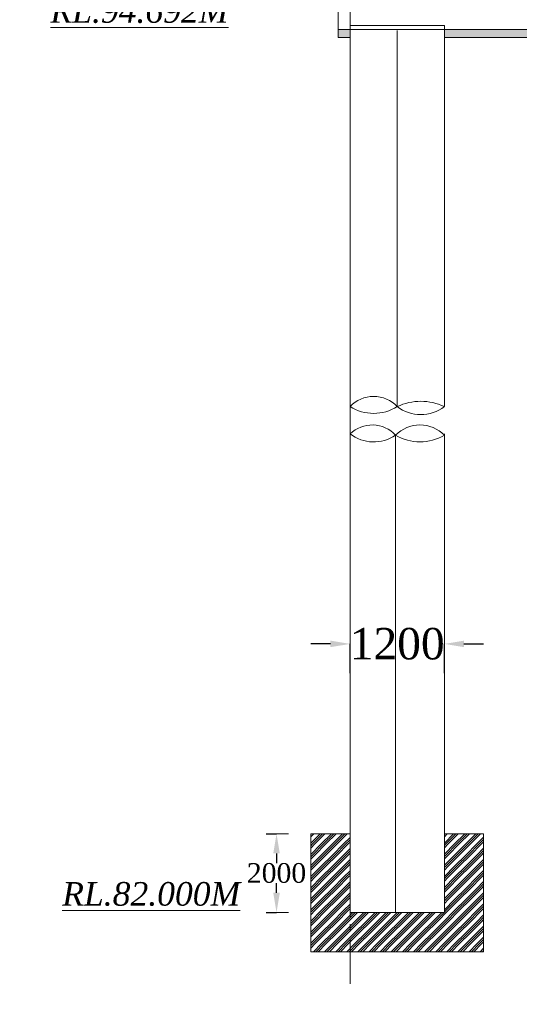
# Model space of a CAD drawing. Header units: millimetres. Extents: x -20950785 to 389010297, y -11535949 to 14056629.
# Tile 274 of 654: x 13474760 to 13487478, y -425174 to -400105. Entities that reach past the tile are written whole.
import ezdxf

# ---------------------------------------------------------------- set-up
doc = ezdxf.new("R2010")
doc.units = ezdxf.units.MM
doc.header["$LTSCALE"] = 60
doc.header["$MEASUREMENT"] = 0
doc.linetypes.add('CENTER2', pattern=[28.575, 19.05, -3.175, 3.175, -3.175])
doc.layers.add('TEXT', color=7, linetype='Continuous')
doc.styles.add('PDF Arial Bold', font='times.ttf')
doc.dimstyles.get("Standard").update_dxf_attribs({"dimtxt": 400, "dimasz": 215, "dimexe": 0.18, "dimexo": 0.0625, "dimgap": 0.09, "dimtad": 0, "dimtih": 1, "dimtoh": 1, "dimdec": 0, "dimzin": 4, "dimdsep": 46, "dimtxsty": 'Standard', "dimblk": 'OPEN90', "dimcen": 0, "dimadec": 0, "dimazin": 1, "dimtfac": 1, "dimtdec": 0, "dimtix": 1, "dimtofl": 0, "dimtmove": 0, "dimatfit": 3, "dimldrblk": 'OPEN30', "dimfxl": 1, "dimtolj": 1, "dimtzin": 0, "dimarcsym": 0})

# ---------------------------------------------------------------- blocks, each defined once
blk = doc.blocks.new('*D3786')
at = {"color": 0, "linetype": 'Continuous', "lineweight": -2, "ltscale": 2, "transparency": 16777216}
for p, q in [((13482670, -415998), (13482170, -415998)), ((13483170, -416741), (13483170, -415998)), ((13485570, -416741), (13485570, -415998)), ((13486070, -415998), (13486570, -415998))]:
    blk.add_line(p, q, dxfattribs=at)
at = {"color": 0, "linetype": 'Continuous', "lineweight": 9, "ltscale": 2, "transparency": 16777216}
for points in [[(13482670, -415915), (13482670, -416081), (13483170, -415998)], [(13486070, -415915), (13486070, -416081), (13485570, -415998)]]:
    blk.add_solid(points, dxfattribs=at)
at = {"layer": 'Defpoints', "color": 0, "linetype": 'Continuous', "lineweight": 9, "ltscale": 2, "transparency": 16777216}
for p in [(13485570, -415998), (13483170, -416741), (13485570, -416741)]:
    blk.add_point(p, dxfattribs=at)
at = {"color": 0, "linetype": 'Continuous', "lineweight": 9, "ltscale": 2, "transparency": 16777216, "insert": (13484370, -415998), "char_height": 500, "attachment_point": 5, "style": 'PDF Arial Bold'}
blk.add_mtext('\\A1;{\\H1.6x;1200}', dxfattribs=at)
blk = doc.blocks.new('*D3787')
at = {"color": 0, "linetype": 'Continuous', "lineweight": -2, "ltscale": 2, "transparency": 16777216}
for p, q in [((13482670, -415998), (13482170, -415998)), ((13483170, -416741), (13483170, -415998)), ((13485570, -416741), (13485570, -415998)), ((13486070, -415998), (13486570, -415998))]:
    blk.add_line(p, q, dxfattribs=at)
at = {"color": 0, "linetype": 'Continuous', "lineweight": 9, "ltscale": 2, "transparency": 16777216}
for points in [[(13482670, -415915), (13482670, -416081), (13483170, -415998)], [(13486070, -415915), (13486070, -416081), (13485570, -415998)]]:
    blk.add_solid(points, dxfattribs=at)
at = {"layer": 'Defpoints', "color": 0, "linetype": 'Continuous', "lineweight": 9, "ltscale": 2, "transparency": 16777216}
for p in [(13485570, -415998), (13483170, -416741), (13485570, -416741)]:
    blk.add_point(p, dxfattribs=at)
at = {"color": 0, "linetype": 'Continuous', "lineweight": 9, "ltscale": 2, "transparency": 16777216, "insert": (13484370, -415998), "char_height": 500, "attachment_point": 5, "style": 'PDF Arial Bold'}
blk.add_mtext('\\A1;{\\H1.6x;1200}', dxfattribs=at)
blk = doc.blocks.new('*D3788')
at = {"color": 0, "linetype": 'Continuous', "lineweight": -2, "ltscale": 2, "transparency": 16777216}
for p, q in [((13482670, -415998), (13482170, -415998)), ((13483170, -416741), (13483170, -415998)), ((13485570, -416741), (13485570, -415998)), ((13486070, -415998), (13486570, -415998))]:
    blk.add_line(p, q, dxfattribs=at)
at = {"color": 0, "linetype": 'Continuous', "lineweight": 9, "ltscale": 2, "transparency": 16777216}
for points in [[(13482670, -415915), (13482670, -416081), (13483170, -415998)], [(13486070, -415915), (13486070, -416081), (13485570, -415998)]]:
    blk.add_solid(points, dxfattribs=at)
at = {"layer": 'Defpoints', "color": 0, "linetype": 'Continuous', "lineweight": 9, "ltscale": 2, "transparency": 16777216}
for p in [(13485570, -415998), (13483170, -416741), (13485570, -416741)]:
    blk.add_point(p, dxfattribs=at)
at = {"color": 0, "linetype": 'Continuous', "lineweight": 9, "ltscale": 2, "transparency": 16777216, "insert": (13484370, -415998), "char_height": 500, "attachment_point": 5, "style": 'PDF Arial Bold'}
blk.add_mtext('\\A1;{\\H1.6x;1200}', dxfattribs=at)
blk = doc.blocks.new('*D3789')
at = {"color": 0, "linetype": 'Continuous', "lineweight": -2, "ltscale": 2, "transparency": 16777216}
for p, q in [((13482670, -415998), (13482170, -415998)), ((13483170, -416741), (13483170, -415998)), ((13485570, -416741), (13485570, -415998)), ((13486070, -415998), (13486570, -415998))]:
    blk.add_line(p, q, dxfattribs=at)
at = {"color": 0, "linetype": 'Continuous', "lineweight": 9, "ltscale": 2, "transparency": 16777216}
for points in [[(13482670, -415915), (13482670, -416081), (13483170, -415998)], [(13486070, -415915), (13486070, -416081), (13485570, -415998)]]:
    blk.add_solid(points, dxfattribs=at)
at = {"layer": 'Defpoints', "color": 0, "linetype": 'Continuous', "lineweight": 9, "ltscale": 2, "transparency": 16777216}
for p in [(13485570, -415998), (13483170, -416741), (13485570, -416741)]:
    blk.add_point(p, dxfattribs=at)
at = {"color": 0, "linetype": 'Continuous', "lineweight": 9, "ltscale": 2, "transparency": 16777216, "insert": (13484370, -415998), "char_height": 500, "attachment_point": 5, "style": 'PDF Arial Bold'}
blk.add_mtext('\\A1;{\\H1.6x;1200}', dxfattribs=at)
blk = doc.blocks.new('*D3790')
at = {"color": 0, "linetype": 'Continuous', "lineweight": -2, "ltscale": 2, "transparency": 16777216}
for p, q in [((13482670, -415998), (13482170, -415998)), ((13483170, -416741), (13483170, -415998)), ((13485570, -416741), (13485570, -415998)), ((13486070, -415998), (13486570, -415998))]:
    blk.add_line(p, q, dxfattribs=at)
at = {"color": 0, "linetype": 'Continuous', "lineweight": 9, "ltscale": 2, "transparency": 16777216}
for points in [[(13482670, -415915), (13482670, -416081), (13483170, -415998)], [(13486070, -415915), (13486070, -416081), (13485570, -415998)]]:
    blk.add_solid(points, dxfattribs=at)
at = {"layer": 'Defpoints', "color": 0, "linetype": 'Continuous', "lineweight": 9, "ltscale": 2, "transparency": 16777216}
for p in [(13485570, -415998), (13483170, -416741), (13485570, -416741)]:
    blk.add_point(p, dxfattribs=at)
at = {"color": 0, "linetype": 'Continuous', "lineweight": 9, "ltscale": 2, "transparency": 16777216, "insert": (13484370, -415998), "char_height": 500, "attachment_point": 5, "style": 'PDF Arial Bold'}
blk.add_mtext('\\A1;{\\H1.6x;1200}', dxfattribs=at)
blk = doc.blocks.new('*D3791')
at = {"color": 0, "linetype": 'Continuous', "lineweight": -2, "ltscale": 2, "transparency": 16777216}
for p, q in [((13482670, -415998), (13482170, -415998)), ((13483170, -416741), (13483170, -415998)), ((13485570, -416741), (13485570, -415998)), ((13486070, -415998), (13486570, -415998))]:
    blk.add_line(p, q, dxfattribs=at)
at = {"color": 0, "linetype": 'Continuous', "lineweight": 9, "ltscale": 2, "transparency": 16777216}
for points in [[(13482670, -415915), (13482670, -416081), (13483170, -415998)], [(13486070, -415915), (13486070, -416081), (13485570, -415998)]]:
    blk.add_solid(points, dxfattribs=at)
at = {"layer": 'Defpoints', "color": 0, "linetype": 'Continuous', "lineweight": 9, "ltscale": 2, "transparency": 16777216}
for p in [(13485570, -415998), (13483170, -416741), (13485570, -416741)]:
    blk.add_point(p, dxfattribs=at)
at = {"color": 0, "linetype": 'Continuous', "lineweight": 9, "ltscale": 2, "transparency": 16777216, "insert": (13484370, -415998), "char_height": 500, "attachment_point": 5, "style": 'PDF Arial Bold'}
blk.add_mtext('\\A1;{\\H1.6x;1200}', dxfattribs=at)
blk = doc.blocks.new('*D3792')
at = {"color": 0, "linetype": 'Continuous', "lineweight": -2, "ltscale": 2, "transparency": 16777216}
for p, q in [((13482670, -415998), (13482170, -415998)), ((13483170, -416741), (13483170, -415998)), ((13485570, -416741), (13485570, -415998)), ((13486070, -415998), (13486570, -415998))]:
    blk.add_line(p, q, dxfattribs=at)
at = {"color": 0, "linetype": 'Continuous', "lineweight": 9, "ltscale": 2, "transparency": 16777216}
for points in [[(13482670, -415915), (13482670, -416081), (13483170, -415998)], [(13486070, -415915), (13486070, -416081), (13485570, -415998)]]:
    blk.add_solid(points, dxfattribs=at)
at = {"layer": 'Defpoints', "color": 0, "linetype": 'Continuous', "lineweight": 9, "ltscale": 2, "transparency": 16777216}
for p in [(13485570, -415998), (13483170, -416741), (13485570, -416741)]:
    blk.add_point(p, dxfattribs=at)
at = {"color": 0, "linetype": 'Continuous', "lineweight": 9, "ltscale": 2, "transparency": 16777216, "insert": (13484370, -415998), "char_height": 500, "attachment_point": 5, "style": 'PDF Arial Bold'}
blk.add_mtext('\\A1;{\\H1.6x;1200}', dxfattribs=at)
blk = doc.blocks.new('*D3793')
at = {"color": 0, "linetype": 'Continuous', "lineweight": -2, "ltscale": 2, "transparency": 16777216}
for p, q in [((13482670, -415998), (13482170, -415998)), ((13483170, -416741), (13483170, -415998)), ((13485570, -416741), (13485570, -415998)), ((13486070, -415998), (13486570, -415998))]:
    blk.add_line(p, q, dxfattribs=at)
at = {"color": 0, "linetype": 'Continuous', "lineweight": 9, "ltscale": 2, "transparency": 16777216}
for points in [[(13482670, -415915), (13482670, -416081), (13483170, -415998)], [(13486070, -415915), (13486070, -416081), (13485570, -415998)]]:
    blk.add_solid(points, dxfattribs=at)
at = {"layer": 'Defpoints', "color": 0, "linetype": 'Continuous', "lineweight": 9, "ltscale": 2, "transparency": 16777216}
for p in [(13485570, -415998), (13483170, -416741), (13485570, -416741)]:
    blk.add_point(p, dxfattribs=at)
at = {"color": 0, "linetype": 'Continuous', "lineweight": 9, "ltscale": 2, "transparency": 16777216, "insert": (13484370, -415998), "char_height": 500, "attachment_point": 5, "style": 'PDF Arial Bold'}
blk.add_mtext('\\A1;{\\H1.6x;1200}', dxfattribs=at)
blk = doc.blocks.new('*D3794')
at = {"color": 0, "linetype": 'Continuous', "lineweight": -2, "ltscale": 2, "transparency": 16777216}
for p, q in [((13482670, -415998), (13482170, -415998)), ((13483170, -416741), (13483170, -415998)), ((13485570, -416741), (13485570, -415998)), ((13486070, -415998), (13486570, -415998))]:
    blk.add_line(p, q, dxfattribs=at)
at = {"color": 0, "linetype": 'Continuous', "lineweight": 9, "ltscale": 2, "transparency": 16777216}
for points in [[(13482670, -415915), (13482670, -416081), (13483170, -415998)], [(13486070, -415915), (13486070, -416081), (13485570, -415998)]]:
    blk.add_solid(points, dxfattribs=at)
at = {"layer": 'Defpoints', "color": 0, "linetype": 'Continuous', "lineweight": 9, "ltscale": 2, "transparency": 16777216}
for p in [(13485570, -415998), (13483170, -416741), (13485570, -416741)]:
    blk.add_point(p, dxfattribs=at)
at = {"color": 0, "linetype": 'Continuous', "lineweight": 9, "ltscale": 2, "transparency": 16777216, "insert": (13484370, -415998), "char_height": 500, "attachment_point": 5, "style": 'PDF Arial Bold'}
blk.add_mtext('\\A1;{\\H1.6x;1200}', dxfattribs=at)
blk = doc.blocks.new('*D3795')
at = {"color": 0, "linetype": 'Continuous', "lineweight": -2, "ltscale": 2, "transparency": 16777216}
for p, q in [((13482670, -415998), (13482170, -415998)), ((13483170, -416741), (13483170, -415998)), ((13485570, -416741), (13485570, -415998)), ((13486070, -415998), (13486570, -415998))]:
    blk.add_line(p, q, dxfattribs=at)
at = {"color": 0, "linetype": 'Continuous', "lineweight": 9, "ltscale": 2, "transparency": 16777216}
for points in [[(13482670, -415915), (13482670, -416081), (13483170, -415998)], [(13486070, -415915), (13486070, -416081), (13485570, -415998)]]:
    blk.add_solid(points, dxfattribs=at)
at = {"layer": 'Defpoints', "color": 0, "linetype": 'Continuous', "lineweight": 9, "ltscale": 2, "transparency": 16777216}
for p in [(13485570, -415998), (13483170, -416741), (13485570, -416741)]:
    blk.add_point(p, dxfattribs=at)
at = {"color": 0, "linetype": 'Continuous', "lineweight": 9, "ltscale": 2, "transparency": 16777216, "insert": (13484370, -415998), "char_height": 500, "attachment_point": 5, "style": 'PDF Arial Bold'}
blk.add_mtext('\\A1;{\\H1.6x;1200}', dxfattribs=at)
blk = doc.blocks.new('*D3796')
at = {"color": 0, "linetype": 'Continuous', "lineweight": -2, "ltscale": 2, "transparency": 16777216}
for p, q in [((13482670, -415998), (13482170, -415998)), ((13483170, -416741), (13483170, -415998)), ((13485570, -416741), (13485570, -415998)), ((13486070, -415998), (13486570, -415998))]:
    blk.add_line(p, q, dxfattribs=at)
at = {"color": 0, "linetype": 'Continuous', "lineweight": 9, "ltscale": 2, "transparency": 16777216}
for points in [[(13482670, -415915), (13482670, -416081), (13483170, -415998)], [(13486070, -415915), (13486070, -416081), (13485570, -415998)]]:
    blk.add_solid(points, dxfattribs=at)
at = {"layer": 'Defpoints', "color": 0, "linetype": 'Continuous', "lineweight": 9, "ltscale": 2, "transparency": 16777216}
for p in [(13485570, -415998), (13483170, -416741), (13485570, -416741)]:
    blk.add_point(p, dxfattribs=at)
at = {"color": 0, "linetype": 'Continuous', "lineweight": 9, "ltscale": 2, "transparency": 16777216, "insert": (13484370, -415998), "char_height": 500, "attachment_point": 5, "style": 'PDF Arial Bold'}
blk.add_mtext('\\A1;{\\H1.6x;1200}', dxfattribs=at)
blk = doc.blocks.new('*D3797')
at = {"color": 0, "linetype": 'Continuous', "lineweight": -2, "ltscale": 2, "transparency": 16777216}
for p, q in [((13482670, -415998), (13482170, -415998)), ((13483170, -416741), (13483170, -415998)), ((13485570, -416741), (13485570, -415998)), ((13486070, -415998), (13486570, -415998))]:
    blk.add_line(p, q, dxfattribs=at)
at = {"color": 0, "linetype": 'Continuous', "lineweight": 9, "ltscale": 2, "transparency": 16777216}
for points in [[(13482670, -415915), (13482670, -416081), (13483170, -415998)], [(13486070, -415915), (13486070, -416081), (13485570, -415998)]]:
    blk.add_solid(points, dxfattribs=at)
at = {"layer": 'Defpoints', "color": 0, "linetype": 'Continuous', "lineweight": 9, "ltscale": 2, "transparency": 16777216}
for p in [(13485570, -415998), (13483170, -416741), (13485570, -416741)]:
    blk.add_point(p, dxfattribs=at)
at = {"color": 0, "linetype": 'Continuous', "lineweight": 9, "ltscale": 2, "transparency": 16777216, "insert": (13484370, -415998), "char_height": 500, "attachment_point": 5, "style": 'PDF Arial Bold'}
blk.add_mtext('\\A1;{\\H1.6x;1200}', dxfattribs=at)
blk = doc.blocks.new('*D3798')
at = {"color": 0, "linetype": 'Continuous', "lineweight": -2, "ltscale": 2, "transparency": 16777216}
for p, q in [((13482670, -415998), (13482170, -415998)), ((13483170, -416741), (13483170, -415998)), ((13485570, -416741), (13485570, -415998)), ((13486070, -415998), (13486570, -415998))]:
    blk.add_line(p, q, dxfattribs=at)
at = {"color": 0, "linetype": 'Continuous', "lineweight": 9, "ltscale": 2, "transparency": 16777216}
for points in [[(13482670, -415915), (13482670, -416081), (13483170, -415998)], [(13486070, -415915), (13486070, -416081), (13485570, -415998)]]:
    blk.add_solid(points, dxfattribs=at)
at = {"layer": 'Defpoints', "color": 0, "linetype": 'Continuous', "lineweight": 9, "ltscale": 2, "transparency": 16777216}
for p in [(13485570, -415998), (13483170, -416741), (13485570, -416741)]:
    blk.add_point(p, dxfattribs=at)
at = {"color": 0, "linetype": 'Continuous', "lineweight": 9, "ltscale": 2, "transparency": 16777216, "insert": (13484370, -415998), "char_height": 500, "attachment_point": 5, "style": 'PDF Arial Bold'}
blk.add_mtext('\\A1;{\\H1.6x;1200}', dxfattribs=at)
blk = doc.blocks.new('*D3799')
at = {"color": 0, "linetype": 'Continuous', "lineweight": -2, "ltscale": 2, "transparency": 16777216}
for p, q in [((13482670, -415998), (13482170, -415998)), ((13483170, -416741), (13483170, -415998)), ((13485570, -416741), (13485570, -415998)), ((13486070, -415998), (13486570, -415998))]:
    blk.add_line(p, q, dxfattribs=at)
at = {"color": 0, "linetype": 'Continuous', "lineweight": 9, "ltscale": 2, "transparency": 16777216}
for points in [[(13482670, -415915), (13482670, -416081), (13483170, -415998)], [(13486070, -415915), (13486070, -416081), (13485570, -415998)]]:
    blk.add_solid(points, dxfattribs=at)
at = {"layer": 'Defpoints', "color": 0, "linetype": 'Continuous', "lineweight": 9, "ltscale": 2, "transparency": 16777216}
for p in [(13485570, -415998), (13483170, -416741), (13485570, -416741)]:
    blk.add_point(p, dxfattribs=at)
at = {"color": 0, "linetype": 'Continuous', "lineweight": 9, "ltscale": 2, "transparency": 16777216, "insert": (13484370, -415998), "char_height": 500, "attachment_point": 5, "style": 'PDF Arial Bold'}
blk.add_mtext('\\A1;{\\H1.6x;1200}', dxfattribs=at)
blk = doc.blocks.new('*D3800')
at = {"color": 0, "linetype": 'Continuous', "lineweight": -2, "ltscale": 2, "transparency": 16777216}
for p, q in [((13482670, -415998), (13482170, -415998)), ((13483170, -416741), (13483170, -415998)), ((13485570, -416741), (13485570, -415998)), ((13486070, -415998), (13486570, -415998))]:
    blk.add_line(p, q, dxfattribs=at)
at = {"color": 0, "linetype": 'Continuous', "lineweight": 9, "ltscale": 2, "transparency": 16777216}
for points in [[(13482670, -415915), (13482670, -416081), (13483170, -415998)], [(13486070, -415915), (13486070, -416081), (13485570, -415998)]]:
    blk.add_solid(points, dxfattribs=at)
at = {"layer": 'Defpoints', "color": 0, "linetype": 'Continuous', "lineweight": 9, "ltscale": 2, "transparency": 16777216}
for p in [(13485570, -415998), (13483170, -416741), (13485570, -416741)]:
    blk.add_point(p, dxfattribs=at)
at = {"color": 0, "linetype": 'Continuous', "lineweight": 9, "ltscale": 2, "transparency": 16777216, "insert": (13484370, -415998), "char_height": 500, "attachment_point": 5, "style": 'PDF Arial Bold'}
blk.add_mtext('\\A1;{\\H1.6x;1200}', dxfattribs=at)
blk = doc.blocks.new('*D3801')
at = {"color": 0, "linetype": 'Continuous', "lineweight": -2, "ltscale": 2, "transparency": 16777216}
for p, q in [((13482670, -415998), (13482170, -415998)), ((13483170, -416741), (13483170, -415998)), ((13485570, -416741), (13485570, -415998)), ((13486070, -415998), (13486570, -415998))]:
    blk.add_line(p, q, dxfattribs=at)
at = {"color": 0, "linetype": 'Continuous', "lineweight": 9, "ltscale": 2, "transparency": 16777216}
for points in [[(13482670, -415915), (13482670, -416081), (13483170, -415998)], [(13486070, -415915), (13486070, -416081), (13485570, -415998)]]:
    blk.add_solid(points, dxfattribs=at)
at = {"layer": 'Defpoints', "color": 0, "linetype": 'Continuous', "lineweight": 9, "ltscale": 2, "transparency": 16777216}
for p in [(13485570, -415998), (13483170, -416741), (13485570, -416741)]:
    blk.add_point(p, dxfattribs=at)
at = {"color": 0, "linetype": 'Continuous', "lineweight": 9, "ltscale": 2, "transparency": 16777216, "insert": (13484370, -415998), "char_height": 500, "attachment_point": 5, "style": 'PDF Arial Bold'}
blk.add_mtext('\\A1;{\\H1.6x;1200}', dxfattribs=at)
blk = doc.blocks.new('*D4125')
at = {"color": 0, "linetype": 'Continuous', "lineweight": -2, "ltscale": 2, "transparency": 16777216}
for p, q in [((13481031, -420833), (13481299, -420833)), ((13481298, -421333), (13481298, -421579)), ((13481298, -422333), (13481298, -422088)), ((13481031, -422833), (13481299, -422833))]:
    blk.add_line(p, q, dxfattribs=at)
at = {"color": 0, "linetype": 'Continuous', "lineweight": 9, "ltscale": 2, "transparency": 16777216}
for points in [[(13481215, -421333), (13481382, -421333), (13481298, -420833)], [(13481215, -422333), (13481382, -422333), (13481298, -422833)]]:
    blk.add_solid(points, dxfattribs=at)
at = {"layer": 'Defpoints', "color": 0, "linetype": 'Continuous', "lineweight": 9, "ltscale": 2, "transparency": 16777216}
for p in [(13481031, -420833), (13481031, -422833), (13481298, -422833)]:
    blk.add_point(p, dxfattribs=at)
at = {"color": 0, "linetype": 'Continuous', "lineweight": 9, "ltscale": 2, "transparency": 16777216, "insert": (13481298, -421833), "char_height": 500, "attachment_point": 5, "style": 'PDF Arial Bold'}
blk.add_mtext('\\A1;2000', dxfattribs=at)

msp = doc.modelspace()

# ---------------------------------------------------------------- hatches: boundary and pattern name
at = {"linetype": 'Continuous', "lineweight": 9}
h = msp.add_hatch(dxfattribs=at)
h.set_pattern_fill('AR-CONC', scale=50, style=0)
h.set_pattern_definition([(50, (13448425.78, -488461.5), (358.6301, -31.3761), [37.5, -412.5]), (355, (13448425.78, -488461.5), (-69.3757, 376.0961), [30, -330]), (100.4514, (13448455.67, -488464.1), (289.2547, 344.7198), [31.8701, -350.571]), (46.1842, (13448425.8, -488361.5), (533.6205, -82.7595), [56.25, -618.75]), (96.6356, (13448470.25, -488368.4), (467.3314, 487.059), [47.805, -525.8565]), (351.1842, (13448425.8, -488361.5), (467.331, 487.0593), [45, -495]), (21, (13448475.78, -488386.5), (298.4535, -201.30945), [37.5, -412.5]), (326, (13448475.78, -488386.5), (121.6577, 362.575), [30, -330]), (71.4514, (13448500.65, -488403.28), (420.1113, 161.2652), [31.8701, -350.571]), (37.5, (13448425.78, -488461.5), (6.07993, 166.44693), [0, -326, 0, -335, 0, -331.25]), (7.5, (13448425.78, -488461.5), (131.53477, 197.20586), [0, -191, 0, -318.5, 0, -126.25]), (327.5, (13448314.28, -488461.5), (266.91122, -11.27744), [0, -125, 0, -390, 0, -517.5]), (317.5, (13448264.28, -488461.5), (291.5931, 50.0525), [0, -162.5, 0, -259, 0, -367.5])])
h.paths.add_polyline_path([(13492769.83, -400355.45), (13497569.83, -400355.45), (13497569.83, -400555.45), (13492769.83, -400555.45)])
h.paths.add_polyline_path([(13499969.83, -400355.45), (13500269.83, -400355.45), (13500269.83, -400555.45), (13499969.83, -400555.45)])
h.paths.add_polyline_path([(13485569.83, -400355.45), (13490369.83, -400355.45), (13490369.83, -400555.45), (13485569.83, -400555.45)])
h.paths.add_polyline_path([(13482869.83, -400355.45), (13483169.83, -400355.45), (13483169.83, -400555.45), (13482869.83, -400555.45)])
at = {"linetype": 'Continuous', "lineweight": 9, "ltscale": 2}
h = msp.add_hatch(dxfattribs=at)
h.set_pattern_fill('GOST_GROUND', scale=20)
h.set_pattern_definition([(45, (43164.33, 2889.5), (282.8427125, 0), [400]), (45, (43224.33, 2889.5), (282.8427125, 0), [400]), (45, (43284.33, 2889.5), (282.8427125, 0), [400])])
h.paths.add_polyline_path([(13483169.83, -420833.42), (13482169.83, -420833.42), (13482169.83, -423833.42), (13486569.83, -423833.42), (13486569.83, -420833.42), (13485569.83, -420833.42), (13485569.83, -422833.42), (13483169.83, -422833.42)])

# ---------------------------------------------------------------- linework, layer by layer
at = {"linetype": 'CENTER2', "lineweight": 9}
for p, q in [((13483169.83, -409125.5), (13483169.83, -379779.57)), ((13483169.83, -424655.42), (13483169.83, -409125.5))]:
    msp.add_line(p, q, dxfattribs=at)
at = {"color": 7, "linetype": 'Continuous', "lineweight": 9}
for p, q in [((13482869.83, -396955.45), (13482869.83, -400555.45)), ((13483169.83, -400255.45), (13485569.83, -400255.45)), ((13483169.83, -409125.5), (13483169.83, -400255.45)), ((13485569.83, -409125.5), (13485569.83, -400255.45)), ((13482869.83, -400355.45), (13500269.83, -400355.45)), ((13482869.83, -400555.45), (13483169.83, -400555.45)), ((13485569.83, -400555.45), (13490369.83, -400555.45)), ((13483169.83, -409947.02), (13483169.83, -409125.5)), ((13485569.83, -409947.02), (13485569.83, -409125.5)), ((13483169.83, -422833.42), (13483169.83, -410648.42)), ((13485569.83, -422833.42), (13485569.83, -410648.42)), ((13483169.83, -419895.06), (13483169.83, -419353.47))]:
    msp.add_line(p, q, dxfattribs=at)
at = {"color": 7, "linetype": 'Continuous', "lineweight": 9, "ltscale": 2}
for p, q in [((13481600.58, -420833.42), (13481031.33, -420833.42)), ((13482169.83, -423833.42), (13482169.83, -420833.42)), ((13482169.83, -420833.42), (13483169.83, -420833.42)), ((13486569.83, -420833.42), (13485569.83, -420833.42)), ((13486569.83, -423833.42), (13486569.83, -420833.42)), ((13481600.58, -422833.42), (13481031.33, -422833.42)), ((13485569.83, -422833.42), (13483169.83, -422833.42)), ((13482169.83, -423833.42), (13486569.83, -423833.42))]:
    msp.add_line(p, q, dxfattribs=at)
msp.add_circle((13500903, -376200.45), 347474.95, dxfattribs=at)
at = {"color": 7, "linetype": 'Continuous', "lineweight": 9}
for centre, radius, start, end in [((13483769.83, -410521.56), 824.41, 43.298588, 136.701412), ((13484969.83, -411212.45), 1392.2, 64.47076, 115.52924), ((13483769.83, -409006.38), 1123.43, 237.718709, 302.281291), ((13484969.83, -409177.13), 983.31, 232.39741, 307.60259), ((13483732.25, -411237.5), 814.45, 42.995614, 133.673132), ((13484948.89, -411296), 873.19, 44.673197, 135.326803), ((13483771.63, -409883.26), 973.46, 231.815292, 304.853454), ((13484948.89, -409659.92), 1196, 238.722251, 301.277749)]:
    msp.add_arc(centre, radius, start, end, dxfattribs=at)
at = {"layer": 'TEXT', "color": 7, "linetype": 'Continuous', "lineweight": 9, "ltscale": 1000}
for p, q in [((13484369.83, -409125.5), (13484369.83, -400381.25)), ((13484369.83, -409956.17), (13484369.83, -409125.5)), ((13484327.94, -410682.1), (13484327.94, -422833.42))]:
    msp.add_line(p, q, dxfattribs=at)

# ---------------------------------------------------------------- texts
at = {"color": 7, "linetype": 'Continuous', "lineweight": 9, "ltscale": 2, "char_height": 600, "width": 3864.4837, "attachment_point": 3, "style": 'PDF Arial Bold'}
for s, insert in [('{\\fTimes New Roman|b0|i1|c0|p18;\\LRL.94.692M}', (13480074.07, -399583.79)), ('{\\fTimes New Roman|b0|i1|c0|p18;\\LRL.82.000M}', (13480374.07, -422061.76))]:
    msp.add_mtext(s, dxfattribs=dict(at, insert=insert))
at = {"color": 7, "linetype": 'Continuous', "lineweight": 9, "ltscale": 2, "char_height": 900, "attachment_point": 1, "style": 'PDF Arial Bold'}
for s, insert in [('\\pi1240.70522,t5740.70522;Moderately \\P\\pi690.45288,t5190.45288;Stronge Rock', (13398035.28, -411858.74)), ('\\pi1240.70522,t5740.70522;Moderately \\P\\pi690.45288,t5190.45288;Stronge Rock', (13350035.28, -413858.74)), ('\\pi1240.70522,t5740.70522;Moderately \\P\\pi690.45288,t5190.45288;Stronge Rock', (13374035.28, -413858.74)), ('\\pi1677.72757,t6177.72757;CR- 72 %', (13398318.71, -414811.96)), ('\\pi1240.70522,t5740.70522;Moderately \\P\\pi690.45288,t5190.45288;Stronge Rock', (13422035.28, -414858.74)), ('\\pi1677.72757,t6177.72757;CR- 50 %', (13350318.71, -416811.96)), ('\\pi1677.72757,t6177.72757;CR- 70 %', (13422318.71, -417811.96))]:
    msp.add_mtext_dynamic_manual_height_columns(s, width=8577.0125, gutter_width=1, heights=[0], dxfattribs=dict(at, insert=insert))

# ---------------------------------------------------------------- dimensions: what is measured, and where the dimension line sits
at = {"color": 7, "linetype": 'Continuous', "lineweight": 9, "ltscale": 2}
for picture in ['*D3786', '*D3787', '*D3788', '*D3789', '*D3790', '*D3791', '*D3792', '*D3793', '*D3794', '*D3795', '*D3796', '*D3797', '*D3798', '*D3799', '*D3800', '*D3801']:
    dim = msp.add_linear_dim(base=(13485569.83, -415998), p1=(13483169.83, -416740.92), p2=(13485569.83, -416740.92), text='{\\H1.6x;1200}', dimstyle='Standard', override={"dimtxt": 500, "dimasz": 500, "dimtxsty": 'PDF Arial Bold', "dimfxl": 300}, dxfattribs=at)
    dim.commit()
    dim.dimension.update_dxf_attribs({"geometry": picture, "text_midpoint": (13484369.83, -415998)})
dim = msp.add_linear_dim(base=(13481298.33, -422833.42), p1=(13481031.33, -420833.42), p2=(13481031.33, -422833.42), angle=90, dimstyle='Standard', override={"dimtxt": 500, "dimasz": 500, "dimtxsty": 'PDF Arial Bold', "dimfxl": 300}, dxfattribs=at)
dim.commit()
dim.dimension.update_dxf_attribs({"geometry": '*D4125', "text_midpoint": (13481298.33, -421833.42)})

doc.saveas('drawing.dxf')
